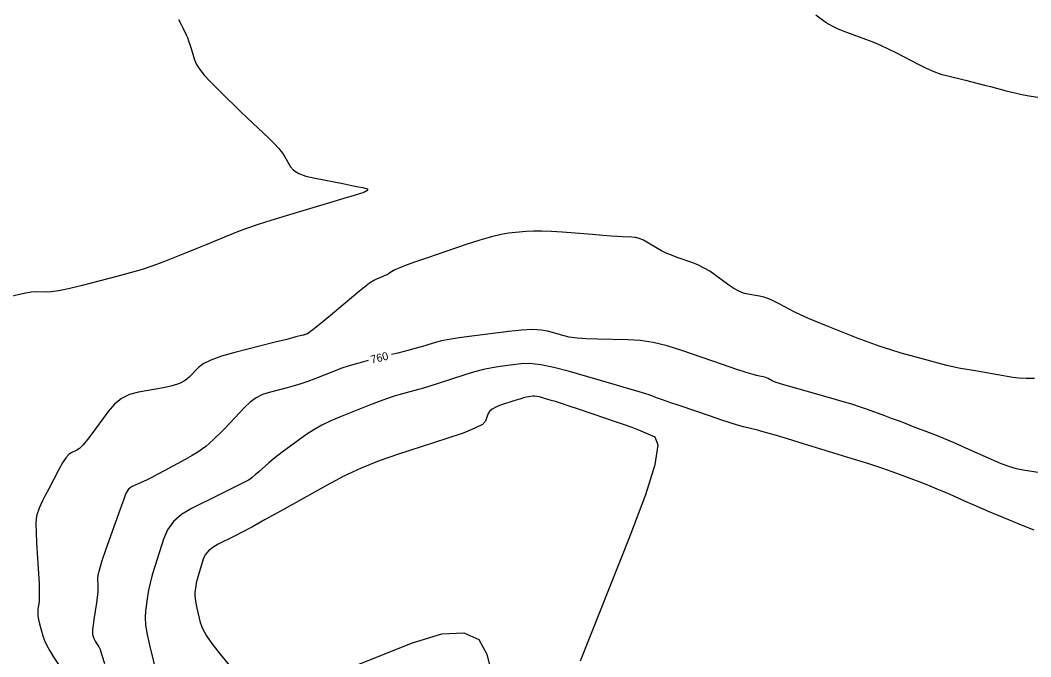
# Model space of a CAD drawing. Extents: x 2082232 to 2083549, y 592624 to 593832.
# Drawn here: x 2082368.9 to 2082457.3, y 592684.4 to 592740.1 of the extents above; entities that cross this region are included whole.
import ezdxf

# ---------------------------------------------------------------- set-up
doc = ezdxf.new("R2010")
doc.units = 0
doc.layers.add('DT_X_Contour_Major', color=7, linetype='Continuous')
doc.layers.add('DT_X_Contour_Minor', color=7, linetype='Continuous')

msp = doc.modelspace()

# ---------------------------------------------------------------- linework, layer by layer
at = {"layer": 'DT_X_Contour_Major'}
for points in [[(2082458.107, 592700.493), (2082456.633, 592700.73), (2082456.045, 592700.854), (2082455.386, 592701.051), (2082454.656, 592701.32), (2082453.856, 592701.66), (2082451.626, 592702.664), (2082450.815, 592703.024), (2082450.052, 592703.352), (2082449.338, 592703.646), (2082448.673, 592703.908), (2082446.964, 592704.563), (2082446.333, 592704.804), (2082445.719, 592705.036), (2082445.122, 592705.259), (2082444.543, 592705.473), (2082443.024, 592706.032), (2082442.395, 592706.252), (2082441.649, 592706.493), (2082440.786, 592706.754), (2082439.805, 592707.036), (2082437.032, 592707.816), (2082436.104, 592708.081), (2082435.403, 592708.29), (2082434.928, 592708.445), (2082434.678, 592708.546), (2082434.312, 592708.739), (2082434.173, 592708.806), (2082434.028, 592708.862), (2082433.878, 592708.906), (2082433.723, 592708.94), (2082433.302, 592709.014), (2082432.998, 592709.095), (2082432.4, 592709.284), (2082431.509, 592709.579), (2082430.324, 592709.982), (2082426.773, 592711.198), (2082425.482, 592711.599), (2082424.269, 592711.89), (2082423.136, 592712.071), (2082422.083, 592712.142), (2082419.379, 592712.186), (2082418.431, 592712.218), (2082417.612, 592712.282), (2082416.924, 592712.378), (2082416.366, 592712.505), (2082415.052, 592712.888), (2082414.468, 592712.994), (2082413.704, 592713.026), (2082412.759, 592712.983), (2082411.633, 592712.867), (2082408.389, 592712.457), (2082407.284, 592712.309), (2082406.404, 592712.175), (2082405.749, 592712.053), (2082405.318, 592711.944), (2082404.468, 592711.67), (2082404.07, 592711.55), (2082403.516, 592711.395), (2082402.804, 592711.207), (2082401.935, 592710.983), (2082401.374, 592710.841)], [(2082399.339, 592710.323), (2082398.502, 592710.101), (2082397.681, 592709.86), (2082396.945, 592709.618), (2082396.292, 592709.376), (2082394.666, 592708.73), (2082394.057, 592708.5), (2082393.452, 592708.291), (2082392.85, 592708.105), (2082392.25, 592707.942), (2082390.657, 592707.537), (2082390.074, 592707.34), (2082389.52, 592707.053), (2082388.996, 592706.675), (2082388.501, 592706.206), (2082387.219, 592704.837), (2082386.768, 592704.361), (2082386.378, 592703.96), (2082386.047, 592703.635), (2082385.776, 592703.384), (2082385.133, 592702.816), (2082384.839, 592702.585), (2082384.439, 592702.316), (2082383.932, 592702.011), (2082383.318, 592701.668), (2082381.541, 592700.705), (2082380.923, 592700.374), (2082380.405, 592700.103), (2082379.985, 592699.891), (2082379.663, 592699.739), (2082378.937, 592699.414), (2082378.693, 592699.297), (2082378.504, 592699.187), (2082378.372, 592699.085), (2082378.296, 592698.991), (2082378.169, 592698.751), (2082378.081, 592698.543), (2082377.913, 592698.099), (2082377.666, 592697.419), (2082377.339, 592696.502), (2082376.36, 592693.743), (2082376.04, 592692.81), (2082375.816, 592692.081), (2082375.687, 592691.556), (2082375.653, 592691.234), (2082375.69, 592690.649), (2082375.691, 592690.389), (2082375.669, 592690.047), (2082375.622, 592689.623), (2082375.551, 592689.118), (2082375.329, 592687.662), (2082375.26, 592687.171), (2082375.219, 592686.792), (2082375.205, 592686.524), (2082375.22, 592686.368), (2082375.296, 592686.1), (2082375.331, 592685.996), (2082375.382, 592685.884), (2082375.447, 592685.765), (2082375.526, 592685.638), (2082375.757, 592685.289), (2082375.871, 592685.037), (2082376.039, 592684.544), (2082376.262, 592683.808)]]:
    msp.add_lwpolyline(points, dxfattribs=at)
at = {"layer": 'DT_X_Contour_Minor'}
for points in [[(2082382.735, 592740.174), (2082382.974, 592739.735), (2082383.125, 592739.436), (2082383.411, 592738.827), (2082383.518, 592738.58), (2082383.626, 592738.296), (2082383.735, 592737.977), (2082383.845, 592737.62), (2082384.138, 592736.622), (2082384.306, 592736.223), (2082384.59, 592735.776), (2082384.99, 592735.28), (2082385.506, 592734.736), (2082387.037, 592733.222), (2082387.605, 592732.663), (2082388.161, 592732.122), (2082388.705, 592731.599), (2082389.237, 592731.094), (2082390.639, 592729.773), (2082391.121, 592729.299), (2082391.518, 592728.868), (2082391.828, 592728.48), (2082392.052, 592728.136), (2082392.534, 592727.275), (2082392.806, 592726.97), (2082393.258, 592726.702), (2082393.89, 592726.469), (2082394.704, 592726.273), (2082397.114, 592725.8), (2082397.912, 592725.642), (2082398.497, 592725.527), (2082398.869, 592725.452), (2082399.029, 592725.419), (2082399.172, 592725.385), (2082399.22, 592725.372), (2082399.254, 592725.357), (2082399.274, 592725.34), (2082399.282, 592725.321), (2082399.284, 592725.268), (2082399.28, 592725.248), (2082399.267, 592725.227), (2082399.245, 592725.205), (2082399.213, 592725.183), (2082399.114, 592725.121), (2082399.078, 592725.099), (2082399.041, 592725.08), (2082399.005, 592725.062), (2082398.968, 592725.047), (2082398.872, 592725.009), (2082398.662, 592724.944), (2082398.104, 592724.774), (2082397.2, 592724.502), (2082395.947, 592724.127), (2082392.145, 592722.987), (2082390.82, 592722.582), (2082389.697, 592722.221), (2082388.777, 592721.904), (2082388.058, 592721.63), (2082386.412, 592720.96), (2082385.77, 592720.7), (2082385.078, 592720.42), (2082384.336, 592720.122), (2082383.544, 592719.805), (2082381.367, 592718.935), (2082380.504, 592718.611), (2082379.547, 592718.294), (2082378.498, 592717.983), (2082377.355, 592717.678), (2082374.182, 592716.872), (2082373.101, 592716.609), (2082372.236, 592716.426), (2082371.588, 592716.322), (2082371.158, 592716.298), (2082370.298, 592716.338), (2082369.836, 592716.303), (2082369.092, 592716.168), (2082368.067, 592715.932)], [(2082438.487, 592740.565), (2082439.296, 592739.972), (2082439.641, 592739.749), (2082440.067, 592739.523), (2082440.575, 592739.295), (2082441.164, 592739.064), (2082442.845, 592738.446), (2082443.486, 592738.197), (2082444.148, 592737.913), (2082444.833, 592737.593), (2082445.538, 592737.239), (2082447.448, 592736.248), (2082448.147, 592735.905), (2082448.812, 592735.619), (2082449.443, 592735.39), (2082450.04, 592735.219), (2082451.585, 592734.84), (2082452.156, 592734.698), (2082452.711, 592734.559), (2082453.25, 592734.421), (2082453.772, 592734.286), (2082455.143, 592733.926), (2082455.654, 592733.798), (2082456.159, 592733.683), (2082456.659, 592733.582), (2082457.154, 592733.494), (2082458.465, 592733.276)], [(2082457.636, 592708.751), (2082456.899, 592708.751), (2082456.261, 592708.785), (2082455.722, 592708.853), (2082454.415, 592709.077), (2082453.925, 592709.161), (2082453.434, 592709.245), (2082452.942, 592709.33), (2082452.45, 592709.415), (2082451.137, 592709.642), (2082450.594, 592709.747), (2082449.95, 592709.895), (2082449.203, 592710.084), (2082448.355, 592710.314), (2082445.959, 592710.983), (2082445.049, 592711.251), (2082444.118, 592711.554), (2082443.166, 592711.891), (2082442.192, 592712.262), (2082439.566, 592713.299), (2082438.642, 592713.671), (2082437.842, 592714.012), (2082437.165, 592714.321), (2082436.611, 592714.598), (2082435.299, 592715.293), (2082434.82, 592715.53), (2082434.371, 592715.718), (2082433.95, 592715.857), (2082433.558, 592715.948), (2082432.55, 592716.126), (2082432.163, 592716.226), (2082431.756, 592716.394), (2082431.33, 592716.628), (2082430.885, 592716.93), (2082429.672, 592717.825), (2082429.209, 592718.141), (2082428.732, 592718.42), (2082428.239, 592718.661), (2082427.731, 592718.863), (2082426.357, 592719.353), (2082425.863, 592719.539), (2082425.411, 592719.732), (2082425.001, 592719.931), (2082424.633, 592720.136), (2082423.709, 592720.692), (2082423.367, 592720.875), (2082423.032, 592721.009), (2082422.707, 592721.093), (2082422.389, 592721.128), (2082421.553, 592721.154), (2082421.155, 592721.173), (2082420.587, 592721.21), (2082419.85, 592721.265), (2082418.943, 592721.337), (2082416.3, 592721.554), (2082415.36, 592721.619), (2082414.524, 592721.649), (2082413.791, 592721.645), (2082413.161, 592721.607), (2082411.62, 592721.459), (2082410.955, 592721.357), (2082410.115, 592721.159), (2082409.101, 592720.865), (2082407.913, 592720.477), (2082404.513, 592719.315), (2082403.378, 592718.922), (2082402.522, 592718.613), (2082401.947, 592718.388), (2082401.651, 592718.248), (2082401.236, 592717.988), (2082401.076, 592717.893), (2082400.909, 592717.805), (2082400.734, 592717.723), (2082400.551, 592717.647), (2082400.053, 592717.453), (2082399.812, 592717.324), (2082399.461, 592717.084), (2082399.002, 592716.732), (2082398.433, 592716.268), (2082396.771, 592714.882), (2082396.198, 592714.405), (2082395.725, 592714.013), (2082395.352, 592713.707), (2082395.079, 592713.486), (2082394.484, 592713.01), (2082394.283, 592712.852), (2082394.125, 592712.736), (2082394.011, 592712.662), (2082393.941, 592712.629), (2082393.812, 592712.596), (2082393.768, 592712.585), (2082393.734, 592712.575), (2082393.71, 592712.568), (2082393.695, 592712.563), (2082393.668, 592712.553), (2082393.499, 592712.508), (2082393.011, 592712.384), (2082392.204, 592712.178), (2082391.079, 592711.892), (2082387.654, 592711.021), (2082386.492, 592710.695), (2082385.577, 592710.371), (2082384.907, 592710.048), (2082384.484, 592709.726), (2082383.683, 592708.871), (2082383.318, 592708.572), (2082382.821, 592708.317), (2082382.194, 592708.106), (2082381.435, 592707.939), (2082379.239, 592707.553), (2082378.455, 592707.34), (2082377.752, 592706.99), (2082377.129, 592706.503), (2082376.586, 592705.88), (2082375.245, 592704.034), (2082374.781, 592703.418), (2082374.395, 592702.954), (2082374.086, 592702.64), (2082373.855, 592702.479), (2082373.344, 592702.25), (2082373.133, 592702.095), (2082372.886, 592701.803), (2082372.603, 592701.373), (2082372.282, 592700.805), (2082371.379, 592699.108), (2082371.073, 592698.524), (2082370.832, 592698.045), (2082370.657, 592697.672), (2082370.548, 592697.404), (2082370.344, 592696.83), (2082370.285, 592696.516), (2082370.261, 592696.004), (2082370.272, 592695.295), (2082370.318, 592694.388), (2082370.486, 592691.707), (2082370.536, 592690.797), (2082370.562, 592690.077), (2082370.562, 592689.548), (2082370.538, 592689.209), (2082370.439, 592688.56), (2082370.42, 592688.298), (2082370.439, 592687.999), (2082370.494, 592687.663), (2082370.587, 592687.289), (2082370.882, 592686.244), (2082371.022, 592685.837), (2082371.218, 592685.401), (2082371.471, 592684.935), (2082371.781, 592684.44), (2082372.684, 592683.08)], [(2082457.597, 592695.481), (2082456.774, 592695.814), (2082454.441, 592696.776), (2082453.61, 592697.122), (2082452.867, 592697.436), (2082452.211, 592697.719), (2082451.643, 592697.971), (2082450.245, 592698.6), (2082449.702, 592698.839), (2082449.122, 592699.084), (2082448.504, 592699.334), (2082447.848, 592699.589), (2082446.049, 592700.278), (2082445.264, 592700.564), (2082444.258, 592700.906), (2082443.03, 592701.303), (2082441.582, 592701.755), (2082437.424, 592703.035), (2082436.002, 592703.47), (2082434.856, 592703.813), (2082433.986, 592704.066), (2082433.39, 592704.228), (2082432.169, 592704.538), (2082431.645, 592704.683), (2082430.986, 592704.882), (2082430.193, 592705.138), (2082429.266, 592705.449), (2082426.614, 592706.352), (2082425.732, 592706.654), (2082425.072, 592706.882), (2082424.636, 592707.035), (2082424.422, 592707.114), (2082424.151, 592707.227), (2082424.058, 592707.265), (2082423.984, 592707.295), (2082423.928, 592707.316), (2082423.891, 592707.33), (2082423.817, 592707.354), (2082423.611, 592707.415), (2082423.046, 592707.58), (2082422.123, 592707.849), (2082420.843, 592708.222), (2082416.95, 592709.354), (2082415.588, 592709.715), (2082414.423, 592709.948), (2082413.453, 592710.054), (2082412.68, 592710.033), (2082410.879, 592709.805), (2082410.179, 592709.695), (2082409.429, 592709.536), (2082408.629, 592709.328), (2082407.78, 592709.071), (2082405.447, 592708.32), (2082404.637, 592708.062), (2082403.957, 592707.852), (2082403.405, 592707.689), (2082402.982, 592707.574), (2082402.026, 592707.332), (2082401.596, 592707.206), (2082401.023, 592707.01), (2082400.306, 592706.745), (2082399.445, 592706.41), (2082396.959, 592705.423), (2082396.073, 592705.048), (2082395.278, 592704.664), (2082394.575, 592704.271), (2082393.964, 592703.868), (2082392.456, 592702.781), (2082391.92, 592702.388), (2082391.44, 592702.022), (2082391.018, 592701.683), (2082390.653, 592701.372), (2082389.756, 592700.58), (2082389.447, 592700.312), (2082389.195, 592700.104), (2082389, 592699.954), (2082388.86, 592699.865), (2082388.563, 592699.704), (2082388.346, 592699.592), (2082387.917, 592699.377), (2082387.277, 592699.059), (2082386.424, 592698.639), (2082383.869, 592697.38), (2082382.997, 592696.858), (2082382.297, 592696.238), (2082381.768, 592695.519), (2082381.411, 592694.701), (2082380.688, 592692.388), (2082380.443, 592691.569), (2082380.248, 592690.847), (2082380.105, 592690.222), (2082380.013, 592689.693), (2082379.836, 592688.413), (2082379.809, 592687.866), (2082379.861, 592687.183), (2082379.991, 592686.364), (2082380.199, 592685.41), (2082380.86, 592682.686)], [(2082417.913, 592684.055), (2082422.261, 592694.983), (2082423.62, 592698.597), (2082424.437, 592701.242), (2082424.712, 592702.918), (2082424.444, 592703.626), (2082423.006, 592704.22), (2082422.422, 592704.453), (2082421.747, 592704.705), (2082420.982, 592704.976), (2082420.128, 592705.267), (2082417.728, 592706.069), (2082416.904, 592706.343), (2082416.233, 592706.562), (2082415.714, 592706.728), (2082415.348, 592706.839), (2082414.575, 592707.064), (2082414.305, 592707.135), (2082414.073, 592707.182), (2082413.881, 592707.203), (2082413.727, 592707.198), (2082413.37, 592707.153), (2082413.194, 592707.119), (2082412.934, 592707.052), (2082412.59, 592706.951), (2082412.163, 592706.817), (2082410.911, 592706.414), (2082410.49, 592706.252), (2082410.167, 592706.068), (2082409.941, 592705.864), (2082409.813, 592705.638), (2082409.601, 592705.007), (2082409.33, 592704.736), (2082408.674, 592704.393), (2082407.634, 592703.98), (2082406.21, 592703.497), (2082401.9, 592702.113)], [(2082401.9, 592702.113), (2082400.3, 592701.554), (2082398.73, 592700.916), (2082397.191, 592700.199), (2082395.684, 592699.401), (2082391.705, 592697.169), (2082390.332, 592696.404), (2082389.199, 592695.782), (2082388.304, 592695.303), (2082387.648, 592694.967), (2082386.218, 592694.262), (2082385.733, 592693.981), (2082385.351, 592693.666), (2082385.072, 592693.317), (2082384.896, 592692.935), (2082384.563, 592691.869), (2082384.45, 592691.491), (2082384.36, 592691.159), (2082384.294, 592690.871), (2082384.252, 592690.627), (2082384.17, 592690.037), (2082384.158, 592689.785), (2082384.182, 592689.47), (2082384.241, 592689.093), (2082384.338, 592688.653), (2082384.642, 592687.398), (2082384.836, 592686.871), (2082385.189, 592686.233), (2082385.702, 592685.484), (2082386.375, 592684.623), (2082388.381, 592682.178)], [(2082395.6, 592682.605), (2082403.22, 592685.619), (2082405.769, 592686.405), (2082407.703, 592686.504), (2082409.02, 592685.914), (2082409.722, 592684.636), (2082410.772, 592680.311)]]:
    msp.add_lwpolyline(points, dxfattribs=at)

# ---------------------------------------------------------------- texts
at = {"layer": 'DT_X_Contour_Major'}
msp.add_text('760', height=0.7, rotation=14.26643, dxfattribs=at).set_placement((2082399.641, 592710.04))

doc.saveas('drawing.dxf')
